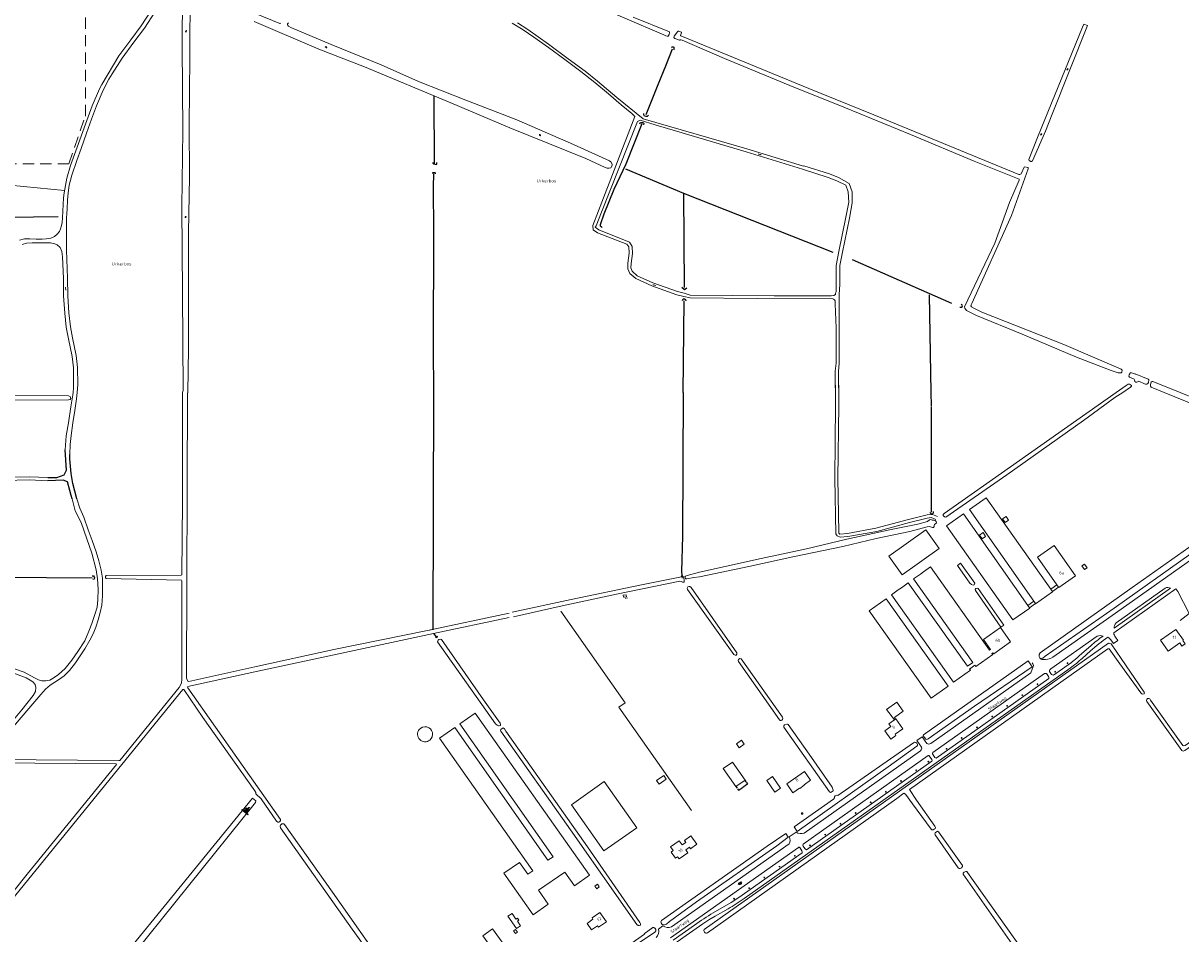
# Model space of a CAD drawing. Extents: x 168769 to 512904, y 516715 to 1559940.
# Tile 297 of 299: x 170765 to 171695, y 520565 to 521296. Entities that reach past the tile are written whole.
import ezdxf

# ---------------------------------------------------------------- set-up
doc = ezdxf.new("R2010")
doc.units = 0
doc.header["$MEASUREMENT"] = 0
doc.linetypes.add('LP', pattern=[14, 9, -5])
doc.linetypes.add('OVERBOUW', pattern=[2, 1.5, -0.5])
doc.layers.get('0').update_dxf_attribs({"linetype": 'CONTINUOUS'})
for name, color, linetype, lineweight in [('+Overig_opstal_BWT', 4, 'CONTINUOUS', 0), ('B01_HOOFDGEBOUW', 10, 'CONTINUOUS', 0), ('B02_bijgebouw', 12, 'CONTINUOUS', 0), ('B03_Overig_bouwwerk', 12, 'CONTINUOUS', 0), ('B04_KUNSTWERK', 32, 'CONTINUOUS', 0), ('B51_Luifel', 7, 'OVERBOUW', 25), ('Q19_overig_lijn_object', 7, 'CONTINUOUS', 0), ('Q26_BOOM', 7, 'CONTINUOUS', 18), ('Q28_rioolput', 7, 'CONTINUOUS', 18), ('S01_symb_gesloten_verh', 7, 'CONTINUOUS', 0), ('S02_symb_open_verh', 7, 'CONTINUOUS', 13), ('S33_Graskei', 7, 'CONTINUOUS', 13), ('T02_RASTER', 34, 'CONTINUOUS', 0), ('T03_HEK', 34, 'CONTINUOUS', 0), ('T09_INSTEEKSLOOT', 72, 'CONTINUOUS', 0), ('T51_CULTUURSCHEIDING', 3, 'CONTINUOUS', 0), ('V00_kant_verharding', 252, 'CONTINUOUS', 0), ('V06_kant_onverhard', 254, 'CONTINUOUS', 13), ('W00_KANT_WATER', 140, 'CONTINUOUS', 0), ('W01_Kant_sloot', 140, 'CONTINUOUS', 0), ('Z19_Overigetekst', 7, 'CONTINUOUS', 0)]:
    doc.layers.add(name, color=color, linetype=linetype, lineweight=lineweight)
for name, color, linetype in [('S05_Water', 132, 'CONTINUOUS'), ('T07_SLOOT_GREPPEL', 140, 'CONTINUOUS'), ('V05_HALF_VERHARD', 254, 'CONTINUOUS'), ('V13_kant_graskeien', 32, 'CONTINUOUS'), ('Z02_Huisnummer', 253, 'CONTINUOUS'), ('Z06_STRAATNAAM', 7, 'CONTINUOUS'), ('Z09_FUNCTIEAANDUIDING', 7, 'CONTINUOUS')]:
    doc.layers.add(name, color=color, linetype=linetype)
doc.styles.add('ISOCP', font='isocp.shx', dxfattribs={"height": 1.8})

# ---------------------------------------------------------------- blocks, each defined once
blk = doc.blocks.new('S014')
at = {"color": 0}
for p, q in [((0, -0.8), (4.2, 1.7)), ((0, 0.6), (1.8, 1.7)), ((5.1, -1.5), (0, 1.4)), ((2.6, -1.5), (0, 0)), ((1.1, -1.5), (6.1, 1.4)), ((6.1, -0.8), (1.9, 1.7)), ((3.5, -1.5), (6.1, 0)), ((6.1, 0.7), (4.4, 1.7))]:
    blk.add_line(p, q, dxfattribs=at)
blk = doc.blocks.new('S026')
for p, q in [((0, 0), (4.4, 0)), ((0.2, 0.5), (0.2, 0)), ((1.2, 0), (1.2, -0.5)), ((2.2, 0.5), (2.2, 0)), ((3.2, 0), (3.2, -0.5)), ((4.2, 0.5), (4.2, 0))]:
    blk.add_line(p, q)
blk = doc.blocks.new('S05')
at = {"color": 0}
for p, q in [((0.1, 0.3), (0.4, 0.6)), ((0.1, -0.2), (0.4, 0.1)), ((0.4, 0.6), (0.7, 0.7)), ((0.4, 0.1), (0.7, 0.2)), ((0.7, 0.7), (1, 0.6)), ((0.7, 0.2), (1, 0.1)), ((1, 0.6), (1.3, 0.4)), ((1, 0.1), (1.4, -0.1)), ((1.3, 0.4), (1.7, 0.1)), ((1.7, 0.1), (2, 0)), ((2, 0), (2.3, 0.2)), ((2.3, 0.2), (2.6, 0.4)), ((1.4, -0.1), (1.7, -0.4)), ((1.7, -0.4), (2, -0.5)), ((2, -0.5), (2.3, -0.3)), ((2.3, -0.3), (2.6, -0.1))]:
    blk.add_line(p, q, dxfattribs=at)
blk = doc.blocks.new('Q28')
at = {"color": 0}
blk.add_lwpolyline([(1, 1), (1, -1), (-1, -1), (-1, 1)], close=True, dxfattribs=at)
blk = doc.blocks.new('Q26')
at = {"color": 0}
for p, q in [((-1, 0), (1, 0)), ((-0.7, 0.7), (0.7, -0.7)), ((0.7, 0.7), (-0.7, -0.7)), ((0, 1), (0, -1))]:
    blk.add_line(p, q, dxfattribs=at)
blk = doc.blocks.new('GRASKEI2')
for points in [[(-3, 0.75), (3, 0.75)], [(-1.5, -0.75), (-1.5, 0.75)], [(-1.5, 0.75), (1.5, -0.75)], [(-1.5, -0.75), (1.5, 0.75)], [(1.5, -0.75), (1.5, 0.75)], [(-3, -0.75), (3, -0.75)]]:
    blk.add_lwpolyline(points)

msp = doc.modelspace()

# ---------------------------------------------------------------- linework, layer by layer
at = {"layer": '+Overig_opstal_BWT'}
for points in [[(171161.42, 520569.39), (171154.66, 520579.41), (171158, 520581.66), (171161.09, 520577.08), (171162.31, 520577.9)], [(171161.42, 520569.39), (171164.76, 520571.64), (171162.23, 520575.38), (171163.45, 520576.19), (171162.31, 520577.9)]]:
    msp.add_lwpolyline(points, dxfattribs=at)
at = {"layer": 'B01_HOOFDGEBOUW'}
for points in [[(171576.84, 520832.3), (171525.27, 520905.86), (171538.78, 520915.39), (171590.51, 520842.05)], [(171573.47, 520827.05), (171573.66, 520826.78), (171560.17, 520817.24), (171506.86, 520892.83), (171520.36, 520902.35), (171572.11, 520828.98)], [(171556.7, 520897.47), (171554.64, 520900.39), (171551.93, 520898.46), (171553.98, 520895.55), (171556.7, 520897.47)], [(171536.19, 520887.34), (171533.43, 520885.37), (171535.51, 520882.34), (171538.27, 520884.33), (171536.19, 520887.34)], [(171595.46, 520845.48), (171579.88, 520867.56), (171593.36, 520877.1), (171610.5, 520852.79)], [(171480.39, 520850.15), (171485.93, 520854.11)], [(171485.93, 520854.11), (171488.46, 520855.92)], [(171488.46, 520855.92), (171493.93, 520859.83)], [(171493.93, 520859.83), (171541.44, 520793.04)], [(171610.5, 520852.79), (171597.02, 520843.28), (171596.83, 520843.55)], [(171468.06, 520841.33), (171470.61, 520843.15)], [(171470.61, 520843.15), (171476.08, 520847.06)], [(171476.08, 520847.06), (171523.66, 520780.25)], [(171523.66, 520780.25), (171528.03, 520783.21), (171480.39, 520850.15)], [(171595.46, 520845.48), (171590.51, 520842.05)], [(171590.51, 520842.05), (171591.88, 520840.11)], [(171591.88, 520840.11), (171596.83, 520843.55)], [(171596.83, 520843.55), (171595.46, 520845.48)], [(171444.77, 520824.66), (171458.28, 520834.32), (171508.21, 520764.1)], [(171526.11, 520776.8), (171512.56, 520767.19), (171462.55, 520837.38), (171468.06, 520841.33)], [(171591.88, 520840.11), (171592.07, 520839.84), (171578.38, 520830.09), (171578.19, 520830.36)], [(171508.21, 520764.1), (171494.64, 520754.48), (171444.77, 520824.66)], [(171576.84, 520832.3), (171572.11, 520828.98)], [(171572.11, 520828.98), (171573.47, 520827.05)], [(171573.47, 520827.05), (171578.19, 520830.36)], [(171578.19, 520830.36), (171576.84, 520832.3)], [(171542.27, 520793.63), (171536.58, 520801.64), (171550.11, 520811.23)], [(171550.11, 520811.23), (171558.34, 520799.65)], [(171691.02, 520809.61), (171678.75, 520800.94), (171684.87, 520792.28), (171694.09, 520798.78), (171695.87, 520796.26), (171698.48, 520798.11), (171696.7, 520800.63), (171697.14, 520800.94), (171691.02, 520809.61)], [(171558.34, 520799.65), (171544.81, 520790.05)], [(171544.81, 520790.05), (171544.16, 520790.96), (171543.33, 520790.37), (171543.98, 520789.47), (171530.42, 520779.85), (171529.67, 520780.9)], [(171541.44, 520793.04), (171542.27, 520793.63)], [(171529.67, 520780.9), (171525.37, 520777.84), (171526.11, 520776.8)], [(171465.99, 520737.66), (171465.11, 520738.87), (171472.03, 520743.94), (171466.86, 520751.27), (171458.77, 520745.36), (171464.99, 520736.93)], [(171128.34, 520742.47), (171116.1, 520733.83)], [(171220.23, 520612.29), (171128.34, 520742.47)], [(171112.01, 520730.96), (171099.74, 520722.36)], [(171116.1, 520733.83), (171190.93, 520627.16), (171186.81, 520624.33), (171112.01, 520730.96)], [(171464.99, 520736.93), (171460.63, 520733.75), (171462.13, 520731.63), (171457.44, 520728.21), (171462.1, 520721.64), (171466.16, 520724.6), (171465.57, 520725.43), (171471.66, 520729.86), (171466.08, 520737.73), (171465.99, 520737.66)], [(171465.99, 520737.66), (171464.99, 520736.93)], [(171099.74, 520722.36), (171174.54, 520615.88)], [(171378.51, 520685.64), (171383.5, 520678.55), (171388.82, 520682.29), (171389.02, 520682.01), (171392.61, 520684.55), (171392.41, 520684.83), (171397.71, 520688.59), (171392.72, 520695.67), (171378.51, 520685.64)], [(171231.78, 520631.8), (171205.58, 520668.92), (171231.92, 520687.57), (171258.11, 520650.45), (171231.78, 520631.8)], [(171292.06, 520625.31), (171299.16, 520630.34), (171297.52, 520632.64), (171300.38, 520634.67), (171301.24, 520633.47), (171306.43, 520637.1), (171301.54, 520643.8), (171296.41, 520640.06), (171297.47, 520638.61), (171294.64, 520636.54), (171292.17, 520639.93), (171285.11, 520635.11), (171287.31, 520632.01), (171285.68, 520630.86), (171289.15, 520625.96), (171290.78, 520627.12), (171292.06, 520625.31)], [(171174.8, 520580.5), (171151.49, 520613.87), (171163.91, 520622.54), (171170.52, 520613.08), (171174.54, 520615.88)], [(171174.8, 520580.5), (171187.07, 520589.08), (171179.33, 520600.14), (171200.25, 520614.77), (171207.99, 520603.74), (171220.23, 520612.29)], [(171228.04, 520602.94), (171226.55, 520605.05), (171224.46, 520603.59), (171225.92, 520601.46), (171228.04, 520602.94)], [(171228.4, 520582.37), (171233.68, 520574.8), (171227.41, 520570.49), (171226.53, 520571.76), (171221.81, 520568.47), (171218.22, 520573.62), (171222.96, 520576.93), (171222.19, 520578.04), (171228.4, 520582.37)], [(171142.17, 520569.12), (171134.42, 520563.48), (171153.53, 520537.26), (171161.28, 520542.91), (171142.17, 520569.12)]]:
    msp.add_lwpolyline(points, dxfattribs=at)
at = {"layer": 'B02_bijgebouw'}
for points in [[(171500.92, 520874.66), (171471.26, 520853.55), (171460.59, 520868.55), (171490.26, 520889.66), (171500.92, 520874.66)], [(171617.62, 520862.14), (171615.54, 520860.67), (171617.6, 520857.75), (171619.68, 520859.23), (171617.62, 520862.14)], [(171276.05, 520685.42), (171274.02, 520688.27), (171279.71, 520692.32), (171281.74, 520689.47), (171276.05, 520685.42)], [(171369.06, 520679.08), (171362.47, 520688.44), (171366.99, 520691.53), (171373.58, 520682.18), (171369.06, 520679.08)], [(171160.72, 520568.74), (171162.25, 520566.46), (171160.69, 520565.41), (171159.16, 520567.69), (171160.72, 520568.74)]]:
    msp.add_lwpolyline(points, dxfattribs=at)
for points in [[(171091.91, 520720.8, 1.103672), (171083.43, 520729.32)], [(171083.43, 520729.32, 0.906096), (171091.91, 520720.8)]]:
    msp.add_lwpolyline(points, format="xyb", dxfattribs=at)
for points in [[(171340.34, 520714.59), (171344.48, 520717.49), (171342.21, 520720.72), (171338.07, 520717.83), (171340.34, 520714.59)], [(171334.86, 520703.13), (171345.14, 520688.67), (171337.76, 520683.4), (171327.48, 520697.86)]]:
    msp.add_lwpolyline(points, close=True, dxfattribs=at)
at = {"layer": 'B03_Overig_bouwwerk'}
for points in [[(171161.42, 520569.39), (171154.66, 520579.41), (171158, 520581.66), (171161.09, 520577.08), (171162.31, 520577.9)], [(171161.42, 520569.39), (171164.76, 520571.64), (171162.23, 520575.38), (171163.45, 520576.19), (171162.31, 520577.9)]]:
    msp.add_lwpolyline(points, dxfattribs=at)
at = {"layer": 'B04_KUNSTWERK'}
msp.add_lwpolyline([(170945.85, 520660.77), (170946.01, 520660.96), (170941.2, 520665.09), (170941.04, 520664.9), (170945.85, 520660.77)], dxfattribs=at)
at = {"layer": 'B51_Luifel'}
msp.add_lwpolyline([(171337.76, 520683.4), (171339.8, 520680.51), (171347.22, 520685.72), (171345.13, 520688.67)], dxfattribs=at)
at = {"layer": 'Q19_overig_lijn_object'}
msp.add_lwpolyline([(171249.9, 520835.9), (171249.7, 520837.5), (171247.2, 520837.1), (171247.5, 520835.5), (171249.9, 520835.9)], dxfattribs=at)
at = {"layer": 'T02_RASTER'}
msp.add_lwpolyline([(171197.1, 520824.4), (171248.9, 520750.7), (171243.7, 520747.2), (171302.1, 520664.3)], dxfattribs=at)
at = {"layer": 'T03_HEK', "linetype": 'LP'}
msp.add_lwpolyline([(170344.85, 521291.69), (170345.13, 521177.88), (170499.08, 521177.89), (170499.08, 521183.31), (170802.03, 521183.51), (170815.42, 521221.9), (170815.39, 521312.21)], dxfattribs=at)
at = {"layer": 'T07_SLOOT_GREPPEL'}
for points in [[(171265.6, 521223.2), (171275.2, 521247.3), (171281.5, 521262.3), (171286.9, 521275.9)], [(171286, 521276.9), (171286.5, 521277.4), (171287.3, 521277.4), (171288, 521277.1), (171287.8, 521275.1)], [(171095.2, 521238), (171095.4, 521183.9)], [(171267.5, 521222.7), (171266.4, 521221.6), (171265.4, 521221.5), (171264.4, 521221.9), (171263.8, 521222.9), (171263.9, 521223.9)], [(171262.2, 521215.6), (171249.4, 521183.3), (171239.7, 521162.8), (171231.6, 521143), (171228.6, 521134.6), (171228.7, 521133.8), (171229.4, 521133.1), (171230.3, 521132.5)], [(171260.7, 521215.7), (171260.9, 521216.4), (171261.7, 521216.8), (171262.6, 521216.8), (171263.6, 521216.5), (171263.7, 521215.8), (171263.5, 521214.7)], [(171094.3, 521184.6), (171094.4, 521184), (171094.9, 521183.6), (171096.1, 521183.2), (171097.2, 521183.1), (171097.6, 521183.7), (171097.6, 521184.5)], [(171094.3, 521175.8), (171094.3, 521176.5), (171095.9, 521176.5), (171096.2, 521176.2), (171096.2, 521175.5)], [(171249, 521179.4), (171295.6, 521160)], [(171095.02, 521000), (171094.8, 521035.8), (171095.1, 521129.2), (171094.9, 521165.1), (171095.1, 521175.5)], [(171295.6, 521160), (171296.2, 521084.1)], [(171295.6, 521160), (171415.5, 521112.5)], [(170695.8, 521140.2), (170733.4, 521140.4), (170793.5, 521141.2)], [(171431.2, 521106.7), (171510.9, 521071.7)], [(171294.4, 521084.6), (171296.5, 521082.5), (171298.4, 521084)], [(171294.9, 521073.8), (171295.1, 521074.7), (171295.7, 521075.2), (171296.4, 521075.2), (171297.2, 521074.7), (171297.4, 521073.5)], [(171493, 521078.4), (171494.3, 521000)], [(171295.3, 521000), (171296.3, 521073.5)], [(171517.6, 521068.5), (171517.9, 521068.3), (171519.1, 521068.3), (171519.5, 521068.7), (171519.7, 521069.4), (171519.3, 521070.1), (171518.7, 521070.5)], [(171094.7, 520809.6), (171095.02, 521000)], [(171295.3, 521000), (171294.8, 520884.5), (171294.1, 520856.1), (171294.3, 520853.1)], [(171494.3, 521000), (171494.5, 520989.2)], [(171494.8, 520903.9), (171494.9, 520988.7)], [(171493.4, 520903.9), (171493.7, 520903.2), (171494.3, 520902.7), (171495.2, 520902.4), (171495.9, 520902.7), (171496.5, 520903.3), (171496.5, 520904.3)], [(170544.4, 520851.9), (170588.2, 520852.2), (170632.1, 520852.3), (170677.2, 520851.8), (170784, 520851.4), (170820.7, 520851)], [(170820.8, 520852.7), (170821.9, 520852.6), (170822.4, 520851.9), (170822.7, 520851.1), (170822.5, 520850.1), (170821.2, 520849.8)], [(171094.9, 520806.5), (171097, 520803.8)], [(171096.4, 520803.3), (171097.5, 520803.1), (171098, 520803.5), (171097.9, 520804.2)]]:
    msp.add_lwpolyline(points, dxfattribs=at)
at = {"layer": 'T09_INSTEEKSLOOT'}
for points in [[(170899.4, 521325.78), (170891.9, 521328.9), (170886.2, 521331), (170885.2, 521331.2), (170884.5, 521330.7), (170883.7, 521329.5), (170883.1, 521328.2), (170883.1, 521327.2), (170883.4, 521326.6), (170893.2, 521321.6), (170893.4, 521320.9), (170893.1, 521278), (170893.6, 521210.1), (170892.8, 521149.1), (170893.4, 521080), (170893.8, 521001.6), (170893.2, 521000)], [(170898.1, 521035.6), (170898.1, 521128.5), (170898.9, 521173.1), (170898.8, 521214.7), (170899.3, 521268.4), (170899.4, 521325.78)], [(170972.3, 521296.5), (170971.4, 521296.3), (170926.3, 521314.6)], [(171284.5, 521288.9), (171284.2, 521287.4), (171283.2, 521286.1), (171282.4, 521286), (171281.5, 521286.3), (171279.8, 521287.2), (171217.3, 521313.8)], [(170951, 521297.8), (171002.8, 521275.5), (171039.5, 521261.3), (171108.8, 521232.6), (171156.2, 521212.4), (171217.2, 521187.7), (171232.84, 521180.6), (171234.45, 521180.01), (171236.04, 521180.01), (171237.24, 521180.41), (171238.43, 521182.22), (171238.43, 521183.22), (171237.22, 521185.22), (171236.22, 521186.02), (171207.2, 521199), (171161.7, 521218.8), (171120.8, 521234.6), (171082.7, 521249.7), (171052.8, 521262.9), (171012.8, 521279.4), (170980.3, 521293.1), (170978.5, 521294.1), (170977.6, 521295), (170977.7, 521295.8), (170978.4, 521296.7)], [(171255.2, 521301.4), (171284.3, 521289.4), (171284.5, 521288.9)], [(171566.7, 521175.6), (171569.2, 521180.8), (171569.7, 521181.2), (171572.2, 521180.6), (171572.4, 521180.2), (171572.3, 521179.6), (171558.9, 521142), (171527.2, 521071.3), (171526.6, 521070.3), (171526.5, 521069.6), (171526.8, 521068.8), (171529.2, 521067.3), (171535.3, 521064.5), (171601.1, 521038.4), (171647.2, 521018.6), (171647.8, 521017.8), (171647.6, 521016.1), (171647, 521015.6), (171644.8, 521015.8), (171639.1, 521017.6), (171611.1, 521028.2), (171567.6, 521046.8), (171530.9, 521061.7), (171522.9, 521065.6), (171521.5, 521067.5), (171521.3, 521068.7), (171545.7, 521119.9), (171557.4, 521152.4), (171565.3, 521170.5), (171565.1, 521171.2), (171529.1, 521185.7), (171478, 521207.1), (171425.8, 521228.4), (171381.1, 521246.4), (171328.5, 521268), (171294.6, 521282.8), (171293.4, 521283.2), (171292.9, 521283.2), (171292.7, 521282.8), (171292.3, 521282.7), (171288.8, 521284.2), (171287.9, 521285), (171288.1, 521285.9), (171290.7, 521289.5), (171291.4, 521290.1), (171291.9, 521290.1), (171293.9, 521289.3), (171294, 521288.9), (171293.4, 521287.4), (171293.3, 521286.6), (171293.4, 521286.2), (171396.4, 521244), (171448.4, 521222.9), (171565, 521175), (171565.7, 521174.9), (171566.3, 521175.1), (171566.7, 521175.6)], [(170897.6, 520999.6), (170898.1, 521035.6)], [(171658.4, 521014.8), (171668.7, 521010.6), (171669.3, 521010), (171669, 521007.8), (171668.5, 521007.1), (171667.6, 521006.7), (171666.7, 521006.6), (171665.8, 521006.8), (171661.3, 521009), (171659.6, 521008.1), (171658.8, 521008.2), (171658, 521008.7), (171657.9, 521010.1), (171657.6, 521010.5), (171653.8, 521012.3), (171653.3, 521012.9), (171653.6, 521014), (171654.2, 521015.3), (171654.7, 521015.9), (171658.6, 521014.7)], [(170893.2, 521000), (170893.3, 520912.6), (170892.7, 520853.5), (170892.3, 520853.1), (170832.1, 520853), (170831.4, 520852.1), (170831.5, 520851.1), (170832.1, 520850.5), (170892.5, 520849.2), (170892.9, 520848.6), (170892.7, 520769.3), (170892.5, 520766.8), (170891.8, 520764.9), (170890.6, 520763.1), (170843.1, 520704.5), (170842.2, 520704.3), (170742.3, 520705.1)], [(171648.3, 521000), (171642.1, 520995.8), (171616.9, 520977.5), (171555.4, 520933.8), (171506.3, 520899.7), (171505.2, 520900), (171504.2, 520901.1), (171504.2, 520901.9), (171504.9, 520902.8), (171643.1, 521000)], [(171643.1, 521000), (171651.1, 521005.6), (171652.8, 521006.6), (171653.8, 521006.6), (171655.3, 521005.5), (171655.3, 521004.9), (171654.6, 521004.2), (171648.3, 521000)], [(171694.5, 521000), (171672.6, 521008.8), (171671.9, 521008.8), (171671.2, 521008.3), (171670.6, 521006.3), (171670.7, 521005), (171671.3, 521004.2), (171681.7, 521000)], [(171735.7, 520978), (171681.7, 521000)], [(171694.5, 521000), (171747, 520978.5), (171797.3, 520958.4), (171797.8, 520958.9), (171801, 520966), (171801.3, 520967), (171802, 520967.5), (171803, 520967.5), (171805.7, 520966.4), (171806.1, 520965.7), (171805.9, 520964.5), (171798, 520945.1), (171798, 520944.4), (171798.3, 520944), (171867.7, 520992.6), (171878.8, 521000)], [(170803.6, 520995), (170803, 520994.4), (170801.8, 520994), (170726.7, 520993.6), (170651.2, 520994), (170649.9, 520994.2), (170649.3, 520995), (170649.3, 520996.1), (170649.8, 520997), (170721.1, 520997.4), (170801.9, 520997.3), (170803.1, 520996.8), (170803.5, 520996), (170803.6, 520995)], [(170951.4, 520779.6), (170898.5, 520767.8), (170897.6, 520768.2), (170896.6, 520770.4), (170897.3, 520999.5)], [(171498.7, 520895.3), (171498.6, 520896.3), (171497.6, 520897.2), (171496.7, 520897.4), (171495.4, 520897.4), (171494.3, 520897.8), (171493.2, 520897.6), (171491.7, 520896.3), (171483.9, 520894.2), (171462.4, 520890), (171426.7, 520882.1), (171394.5, 520874.3), (171358, 520866.5), (171308.5, 520855.6), (171298.6, 520852.9), (171297.3, 520852.3), (171296.8, 520851.8), (171296.9, 520851), (171297.6, 520850.4), (171298.4, 520850.3), (171304, 520851.4), (171308.6, 520851.9), (171348, 520860.1), (171383.4, 520868), (171423.5, 520876.3), (171450.4, 520882.7), (171477.3, 520888.2), (171491.4, 520892.1), (171493.2, 520892.3), (171495.5, 520891.4), (171496.3, 520891.5), (171496.9, 520892.2), (171497, 520893.2), (171497.3, 520894), (171498.2, 520894.6), (171498.7, 520895.3)], [(171703.2, 520870.6), (171641.4, 520826.7), (171586.1, 520788.1), (171584.2, 520786.6), (171583, 520786.3), (171581.9, 520786.8), (171581.2, 520788), (171581.2, 520789.4), (171582.1, 520790.8), (171655.8, 520843.3), (171724.1, 520891.4)], [(171515.62, 520861.09), (171518.06, 520862.83)], [(171515.62, 520861.09), (171525.7, 520846.8), (171527, 520845.8), (171528.2, 520845.2), (171529.1, 520845.5), (171529.5, 520846.7)], [(171529.5, 520846.7), (171518.06, 520862.83)], [(171158.1, 520823.5), (171205.3, 520833.8), (171262, 520845.4), (171292.6, 520851.5), (171293.7, 520852), (171294.3, 520853.1)], [(171159, 520819.8), (171198.1, 520828.6), (171241.9, 520838), (171292.7, 520848.3), (171293.8, 520848.2), (171294.8, 520847.7), (171295.6, 520847.5), (171296.1, 520847.7), (171296.1, 520849.5), (171295.6, 520851.5), (171294.3, 520853.1)], [(171294.3, 520853.1), (171294.45, 520850.79)], [(171338.5, 520790.8), (171301.7, 520843.2), (171300.8, 520844.1), (171299.8, 520844.2), (171299.1, 520843.8), (171298.6, 520842.7), (171298.8, 520841.7), (171336.1, 520789.6), (171337, 520789), (171337.8, 520789), (171338.4, 520789.8), (171338.5, 520790.8)], [(171550.54, 520811.54), (171552.83, 520813.16), (171532.2, 520842.4), (171531.5, 520842.9), (171530.5, 520842.5), (171529.8, 520841.7), (171530, 520840.9), (171550.54, 520811.54)], [(171155.6, 520822.7), (171090.12, 520808.67)], [(171094.9, 520806.5), (171155.6, 520819.1)], [(171090.12, 520808.67), (171014.9, 520793.4), (170951.4, 520779.6)], [(170953.9, 520776), (171094.9, 520806.5)], [(171094.7, 520809.6), (171090.12, 520808.67)], [(171148.8, 520733.5), (171148.6, 520732.5), (171147.7, 520732.1), (171147, 520732.2), (171146, 520732.7), (171144.7, 520733.9), (171098.2, 520799.8), (171098.5, 520801), (171099.2, 520801.6), (171100.3, 520801.8), (171101.3, 520801.5), (171135.1, 520753), (171148.5, 520734.3), (171148.8, 520733.5)], [(171375.4, 520738.2), (171375.2, 520737.3), (171374.6, 520736.8), (171374, 520736.6), (171373.2, 520736.6), (171372.6, 520737.1), (171339.9, 520783.9), (171339.6, 520784.7), (171339.8, 520785.5), (171341, 520786.3), (171341.9, 520786.1), (171375.1, 520739.3), (171375.4, 520738.2)], [(171645.93, 520782.12), (171637.49, 520794.08), (171636.31, 520794.11), (171477.1, 520680.98), (171482.69, 520672.49)], [(171647.06, 520786.25), (171665.5, 520759.3), (171665.8, 520758.6), (171665.5, 520757.9), (171664.5, 520757.6), (171663.6, 520757.9), (171662.8, 520758.7), (171645.93, 520782.12)], [(171575.6, 520779.7), (171529.4, 520748), (171492.2, 520721.7), (171491, 520721.2), (171490.2, 520721.4), (171488.1, 520724.2), (171488.3, 520725.1), (171572.31, 520784.36)], [(171575.6, 520779.7), (171572.31, 520784.36)], [(170765.2, 520500), (170726.2, 520555.4), (170726.5, 520556.3), (170893.7, 520761.4), (170894.3, 520761.3), (170909.6, 520739), (170951.5, 520680), (170952.1, 520678.7), (170952.3, 520677.5), (170956.5, 520673.6), (170968.9, 520655.6), (170969.8, 520654.9), (170970.7, 520654.9), (170971.6, 520655.5), (170972, 520656.3), (170971.9, 520657.1), (170942.1, 520699.7), (170897.6, 520762.7), (170897.3, 520763.4), (170897.5, 520763.8), (170953.9, 520776)], [(171767.2, 520761.8), (171766.7, 520760.9), (171765.5, 520759.9), (171698.1, 520712.3), (171697, 520712), (171695.9, 520712.5), (171667.7, 520751.9), (171667.4, 520752.6), (171667.6, 520753.3), (171668.3, 520754.1), (171669.2, 520754.2), (171670.2, 520753.9), (171670.7, 520752.8), (171696.7, 520716.5), (171697.5, 520716.1), (171698.6, 520716.5), (171764.9, 520763), (171765.9, 520763.2), (171766.8, 520762.6), (171767.2, 520761.8)], [(171261.2, 520573.3), (171260.7, 520574.4), (171218.6, 520635), (171153, 520727.9), (171151.9, 520729.8), (171150.8, 520730.7), (171149, 520729.4), (171148.6, 520728.7), (171148.9, 520727.9), (171204.9, 520648.8), (171258.1, 520572.7), (171259.1, 520572), (171260.1, 520571.8), (171261, 520572.2), (171261.2, 520573.3)], [(171415.8, 520680.7), (171415.8, 520680), (171414.2, 520678.9), (171413.6, 520678.8), (171413, 520679.3), (171376.1, 520731.2), (171376.1, 520732.1), (171376.8, 520733), (171378.5, 520733.6), (171379.1, 520733.6), (171379.7, 520733.2), (171396.6, 520709.6), (171414.9, 520683), (171415.8, 520680.7)], [(171483.6, 520717.2), (171483.1, 520718.3), (171482.1, 520718.9), (171481.2, 520719), (171480.2, 520718.6), (171419.7, 520676.2), (171418.7, 520676.5), (171417.5, 520676.1), (171416.9, 520675.3), (171416.8, 520674.3), (171416.2, 520673.4), (171384.4, 520651), (171386.8, 520647.4), (171460.1, 520699.4), (171482.9, 520715.8), (171483.6, 520716.5), (171483.6, 520717.2)], [(170741.8, 520702.5), (170840, 520701.8), (170840.3, 520701.3), (170768.6, 520613), (170724.3, 520558.1)], [(171482.69, 520672.49), (171497.5, 520651.7), (171498, 520650.6), (171497.7, 520649.8), (171496.2, 520648.8), (171495.1, 520648.8), (171494.5, 520649.2), (171479.48, 520669.68)], [(171078.48, 520501.35), (171029.5, 520569), (170972, 520650.4), (170971.7, 520651.6), (170971.9, 520652.5), (170973, 520653.5), (170974.7, 520653.5), (170975.3, 520653), (171013.8, 520598.7), (171057.5, 520536.6)], [(171519.8, 520620.1), (171500.5, 520647.1), (171499.7, 520647.6), (171497.8, 520646.3), (171497.4, 520645.3), (171497.7, 520644.6), (171516.3, 520618.1), (171517.1, 520617.6), (171517.9, 520617.6), (171519, 520618.2), (171519.8, 520619.2), (171519.8, 520620.1)], [(171379.8, 520642.7), (171377.8, 520645.8), (171362.7, 520635.5), (171278, 520575.9), (171277.5, 520574.9), (171277.6, 520574.1), (171278.5, 520572.8), (171279.2, 520572.4), (171280.4, 520572.4), (171281.9, 520573), (171284.5, 520575.2), (171306.2, 520590.8), (171370.5, 520635.8), (171379.8, 520642.7)], [(171568.5, 520550.3), (171568.3, 520551.4), (171567.6, 520552.7), (171523.8, 520614.5), (171523.1, 520615.2), (171522.4, 520615.3), (171520.9, 520614.8), (171520.2, 520613.9), (171520.3, 520613.2), (171565.2, 520549), (171566.1, 520548.5), (171567.2, 520548.6), (171568.1, 520549.4), (171568.5, 520550.3)], [(171231.03, 520537.11), (171257.9, 520556.7), (171272.5, 520566.6), (171273.5, 520567.7)], [(171273.5, 520567.7), (171273.4, 520568.7), (171272.9, 520569.6), (171271.9, 520570.4), (171271, 520570.3), (171263.95, 520565.3)]]:
    msp.add_lwpolyline(points, dxfattribs=at)
msp.add_lwpolyline([(171591.72, 521223.26), (171619.97, 521294.65), (171617.01, 521295.63), (171615.93, 521293.2), (171579.82, 521204.66), (171573.02, 521187.06), (171573.32, 521186.06), (171574.52, 521185.46), (171575.22, 521185.36), (171576.02, 521185.86), (171586.32, 521209.66)], close=True, dxfattribs=at)
msp.add_lwpolyline([(171647.06, 520786.25), (171638.94, 520798.03), (171636.97, 520798.69), (171312.31, 520568.77, 0.720637), (171314.82, 520565.98), (171466.95, 520673.92), (171472.7, 520678.15), (171473.92, 520677.37), (171479.48, 520669.68)], format="xyb", dxfattribs=at)
at = {"layer": 'T51_CULTUURSCHEIDING'}
msp.add_lwpolyline([(170798.6, 521162.09), (170754.63, 521166.5), (170711.71, 521170.27), (170697.54, 521170.25), (170697.21, 521171.68), (170695.67, 521171.67)], dxfattribs=at)
at = {"layer": 'V00_kant_verharding'}
for points in [[(170828.5, 521247.1), (170842.3, 521270.3), (170851.7, 521283.2), (170860, 521294.2), (170868.2, 521306.7), (170873.8, 521316.8), (170878.9, 521329.1), (170882, 521336.9)], [(170871.1, 521305.2), (170862.7, 521292.4), (170854.3, 521281.3), (170844.9, 521268.4), (170836.8, 521255.7), (170834.2, 521251.4), (170829.6, 521242.6), (170824.3, 521230.1), (170820.2, 521219.3), (170816.1, 521208.2), (170811.9, 521195.9), (170808.5, 521186.2), (170804.4, 521174.3), (170802.4, 521166.3), (170801.6, 521160.2), (170800.9, 521154.2), (170800.6, 521147.3), (170800.3, 521140), (170800.1, 521128.4), (170800.2, 521114.2), (170801.1, 521091.6), (170801.3, 521077.6), (170802.1, 521063.9), (170803.4, 521052.7), (170805.1, 521043.8), (170808, 521029.6), (170809.1, 521020), (170809.4, 521005.96)], [(171158.1, 521296.5), (171166.9, 521291), (171175.4, 521285.3), (171187.1, 521277), (171200.4, 521267.2), (171213.1, 521257.6), (171224.4, 521248.8), (171235.3, 521239.8), (171245.5, 521230.8), (171254.2, 521223.8), (171256.6, 521221.6), (171227.4, 521145.8), (171222.9, 521134.1), (171223.1, 521130.5), (171226.6, 521128.2), (171250.1, 521119), (171251.7, 521116.9), (171252, 521111.9), (171251, 521103.7), (171250.9, 521099.1), (171252.6, 521095.4), (171257.3, 521091.3), (171270.1, 521085.5), (171290.2, 521078.4), (171295.8, 521077.1), (171301, 521075.8), (171354.7, 521075.4), (171415.5, 521075), (171416.1, 521074.8), (171416.9, 521074.3), (171417.3, 521073.4), (171417.3, 521072.5), (171417.5, 521071.1), (171418.1, 521051.7), (171418.1, 521023.5), (171417.4, 521016.9)], [(171162.2, 521296.8), (171170.6, 521291.4), (171187.2, 521279.5), (171203, 521267.8), (171216.6, 521257.9), (171226.7, 521249.8), (171242, 521236.9), (171263.26, 521219.67), (171346.6, 521195.5), (171392, 521181.7)], [(170798.3, 521160.2), (170800.54, 521172.08), (170803.47, 521182.06), (170820.71, 521230.12), (170826.65, 521243.67), (170828.5, 521247.1)], [(171418.1, 521080.8), (171417.8, 521079.6), (171417.6, 521078.7), (171416.4, 521077.8), (171414.1, 521077.6), (171409.2, 521077.5), (171368.5, 521077.6), (171301.1, 521078.1), (171296.1, 521079.7), (171290.7, 521080.9), (171270.9, 521087.9), (171258.4, 521093.7), (171254.3, 521097.3), (171253.3, 521100.1), (171253.6, 521103.6), (171254.6, 521111.6), (171254.3, 521117.1), (171252.2, 521120.5), (171227.6, 521130.6), (171224.6, 521132.7), (171225.4, 521133.8), (171229.8, 521144.8), (171258.2, 521216.1), (171258.7, 521217.5), (171260.9, 521218.7), (171273, 521214.7), (171345.9, 521193.1), (171391.3, 521179.3)], [(171392.2, 521182), (171412.8, 521175.4), (171420.2, 521172.6), (171428.6, 521167.6), (171431, 521161.1), (171431.2, 521152.1), (171428.9, 521140), (171423.3, 521112.6), (171421.2, 521101.9), (171421.1, 521086.5), (171420.7, 521078.6), (171420.7, 521051.7), (171420.7, 521023.2), (171420, 521016.9)], [(170798.3, 521160.2), (170797.8, 521156.2), (170797.6, 521150.9), (170796.9, 521140.1), (170796.7, 521136.4), (170796.2, 521133.9), (170795.4, 521131.3), (170794.5, 521129.2), (170792.8, 521127), (170790.6, 521125.2), (170787.6, 521123.8), (170783.9, 521123.2), (170780.5, 521123), (170775.7, 521123.1), (170770.8, 521123.4), (170766.5, 521123.4), (170762.5, 521122.3)], [(170764.5, 521118.8), (170768.1, 521119.8), (170772.7, 521120.1), (170787.4, 521120), (170790.8, 521119.3), (170792.6, 521118.4), (170795, 521116.3), (170796.4, 521113.2), (170796.9, 521108.8), (170797.7, 521091.5), (170797.8, 521077.5), (170798.8, 521063.7), (170800, 521052.3), (170801.8, 521043.1), (170804.6, 521028.9), (170805.7, 521019.7), (170805.8, 521010.4)], [(171927.91, 521024.57), (171847.1, 520967.46), (171755.71, 520902.77), (171642.58, 520822.83), (171592.25, 520787.28)], [(170805.9, 521003.7), (170805.8, 521010.4)], [(171418, 520886.5), (171417.1, 520930.9), (171417.7, 520989.6), (171417.4, 521016.9)], [(171417.4, 521016.9), (171417.7, 520994.9)], [(171420, 521016.9), (171420.3, 520989.6), (171419.7, 520930.9), (171420.3, 520887.7), (171420.5, 520887), (171421.2, 520886.2), (171427.2, 520886.8), (171450.2, 520891), (171476.4, 520897.9)], [(171420, 521016.9), (171420.3, 520994.9)], [(170799, 520953.9), (170800, 520965.1), (170801.7, 520975.4), (170803.7, 520988.3), (170805.3, 520998), (170805.5, 521000), (170805.9, 521003.7)], [(170802.9, 520950.1), (170803.2, 520958.1), (170803.8, 520965.4), (170805.3, 520975.5), (170806.9, 520985.5), (170808.3, 520994.9), (170808.8, 521000)], [(170808.8, 521000), (170809.4, 521005.96)], [(170660.6, 520923.7), (170686.6, 520923.3), (170706.9, 520924.1), (170719.1, 520926), (170730.6, 520928.2), (170750.7, 520929.3), (170770.2, 520929.7), (170785.3, 520928.9)], [(170750.6, 520931.9), (170770.3, 520932.2), (170785.2, 520931.6)], [(170816.4, 520882.3), (170811.9, 520895.4), (170807.2, 520904.9), (170804.7, 520914.4)], [(170810.9, 520907.1), (170808.4, 520914.4)], [(170814.1, 520899.8), (170810.9, 520907.1)], [(170823.8, 520811.4), (170825.6, 520817.4), (170827.3, 520823.1), (170828.6, 520829.1), (170829.2, 520836.6), (170829.2, 520844), (170829, 520850.9), (170828, 520857.3), (170826, 520864.6), (170823.9, 520872), (170820.8, 520881.1), (170817.5, 520889.6), (170814.1, 520899.8)], [(171498.4, 520897.8), (171494.6, 520899.5), (171491.4, 520899.1), (171477, 520895.4), (171450.9, 520888.4), (171427.7, 520884.2), (171421.4, 520883.6), (171419, 520884.8), (171418, 520886.5)], [(171476.4, 520897.9), (171491.2, 520901.7)], [(171491.2, 520901.7), (171495.7, 520901.9), (171499.5, 520900.2)], [(170816.4, 520882.3), (170820.4, 520871)], [(170789.5, 520770.4), (170793.8, 520773.5), (170799.2, 520778.3), (170804.4, 520784.9), (170809.4, 520791.8), (170814.8, 520800.5), (170818.1, 520808.2), (170820.5, 520814.4), (170823, 520821.5), (170824.7, 520827.4), (170825.4, 520833.5), (170825.6, 520841.9), (170825, 520850.2), (170824, 520857.5), (170820.4, 520871)], [(171686.79, 520842.76), (171641.4, 520810.68)], [(171682.5, 520842.86), (171642.95, 520814.81)], [(171692.52, 520840.08), (171701.7, 520822.4), (171694.5, 520816.9)], [(170802.6, 520776.7), (170807.3, 520782.7), (170811.1, 520788.4), (170815, 520794.1), (170818.8, 520801.1), (170821.5, 520806.1)], [(170821.5, 520806.1), (170823.8, 520811.4)], [(171627.92, 520804.31), (171590.72, 520777.99), (171589.77, 520777.09)], [(170560.7, 520777.3), (170567.2, 520778.4), (170574.3, 520779.5), (170581.3, 520780.4), (170590.2, 520780.7), (170601.5, 520781.5), (170631.3, 520781.7), (170657.3, 520781.7), (170675.6, 520781.6), (170690.3, 520781.5), (170700.2, 520781.8), (170714.9, 520781.3), (170727.7, 520780.7), (170737.7, 520779.9), (170743.8, 520778.7), (170749.7, 520777.1), (170759.2, 520774.1), (170767.7, 520770.7)], [(170789.5, 520770.4), (170786.7, 520769), (170783.6, 520768.3), (170780.4, 520768.4), (170777.8, 520769.2), (170774.9, 520770.5), (170771.4, 520772.5), (170766.2, 520775.2), (170759.3, 520777.7), (170751.7, 520780.3)], [(170757.6, 520731.7), (170770, 520746.2), (170779.5, 520757.4), (170783.2, 520761.8), (170787, 520764.8), (170790.9, 520767.3), (170794.6, 520769.6), (170798.3, 520772.5), (170802.6, 520776.7)], [(171576.54, 520779.79), (171574.62, 520774.89), (171494.26, 520718.11)], [(170773.2, 520767.5), (170774.9, 520765.3), (170775.5, 520762.9), (170775.2, 520759.9), (170773.5, 520756.7), (170764.3, 520745.2), (170755, 520733.8), (170747.4, 520724.1), (170740.8, 520714.7), (170735, 520704), (170728.7, 520687.9), (170724.7, 520675), (170721.4, 520663.8), (170718.2, 520655), (170716.2, 520645.6), (170714.6, 520635.4), (170714.2, 520624.3), (170714.4, 520609.4), (170715.1, 520581), (170715.7, 520550.2), (170716.5, 520523.6), (170718.09, 520506.66)], [(170767.7, 520770.7), (170771, 520769)], [(170771, 520769), (170773.2, 520767.5)], [(171585.46, 520774.23), (171495.76, 520710.84)], [(171588.91, 520770.11), (171498.66, 520706.32)], [(171588.7, 520771.72), (171587.05, 520774.13)], [(171589.57, 520775.91), (171591.28, 520773.55)], [(171491.05, 520718.17), (171487.2, 520723.44), (171483.03, 520720.43), (171486.89, 520715.22)], [(171485.93, 520712.25), (171392.58, 520646.15)], [(171492.23, 520708.34), (171391.73, 520637.29)], [(171495.16, 520703.82), (171394.5, 520632.74)], [(171495.02, 520705.22), (171493.03, 520708.16)], [(171495.52, 520709.7), (171497.58, 520706.74)], [(171385.98, 520646.78), (171380.61, 520643.03)], [(171380.47, 520637.55), (171286.06, 520570.79)], [(171388, 520634.57), (171285.29, 520561.93)], [(171340.18, 520594.3), (171390.95, 520630.21)], [(171390.7, 520631.95), (171388.96, 520634.45)], [(171391.66, 520635.53), (171392.99, 520633.62)], [(171287.32, 520560.2), (171304.55, 520572.28)], [(171278.96, 520571.53), (171275.54, 520569.02)]]:
    msp.add_lwpolyline(points, dxfattribs=at)
for points in [[(171692.52, 520840.08), (171691.08, 520842.13), (171641.12, 520806.78, 0.099922), (171642.5, 520803.4), (171644.33, 520800.76), (171641.03, 520798.32), (171638.77, 520801.39), (171637.55, 520802.5), (171636.29, 520803.36, 0.030011), (171622.53, 520792.37), (171615.77, 520786.42, -0.029163), (171606.19, 520778.65), (171498.48, 520702.5), (171344.4, 520593.54, -0.025738), (171331.51, 520585.34), (171321.09, 520579.43), (171316.05, 520576.42), (171311.18, 520573.23), (171277.22, 520549.33)], [(171686.79, 520842.76, 0.226628), (171682.5, 520842.86)], [(171642.95, 520814.81, 0.173763), (171641.4, 520810.68)], [(171632.54, 520804.36, 0.141746), (171627.92, 520804.31)], [(171592.85, 520772.89), (171604.42, 520781.12, 0.03013), (171613.75, 520788.65), (171622.75, 520796.58, -0.029314), (171632.54, 520804.36)], [(171584.14, 520785.51, -0.187647), (171581.85, 520786.54)], [(171592.25, 520787.28, -0.152481), (171584.14, 520785.51)], [(171575.73, 520782.76, -0.236933), (171576.54, 520779.79)], [(171589.77, 520777.09, 0.159333), (171589.57, 520775.91)], [(171587.05, 520774.13, 0.231929), (171585.46, 520774.23)], [(171588.91, 520770.11, 0.135055), (171588.7, 520771.72)], [(171591.28, 520773.55, 0.197615), (171592.85, 520772.89)], [(171486.89, 520715.22, -0.315628), (171485.93, 520712.25)], [(171494.26, 520718.11, -0.340592), (171491.05, 520718.17)], [(171493.03, 520708.16, 0.303739), (171492.23, 520708.34)], [(171495.16, 520703.82, 0.165349), (171495.02, 520705.22)], [(171495.76, 520710.84, 0.231713), (171495.52, 520709.7)], [(171497.58, 520706.74, 0.139325), (171498.66, 520706.32)], [(171392.58, 520646.15, -0.245975), (171385.98, 520646.78)], [(171380.61, 520643.03, -0.26998), (171380.47, 520637.55)], [(171391.73, 520637.29, 0.242184), (171391.66, 520635.53)], [(171388.96, 520634.45, 0.425393), (171388, 520634.57)], [(171390.95, 520630.21, 0.179818), (171390.7, 520631.95)], [(171392.99, 520633.62, 0.151943), (171394.5, 520632.74)], [(171304.55, 520572.28, -0.027477), (171319.58, 520582.07), (171333.95, 520590.31), (171340.18, 520594.3)], [(171275.54, 520569.02, -0.266799), (171273.77, 520562.18)], [(171286.06, 520570.79, -0.235863), (171278.96, 520571.53)]]:
    msp.add_lwpolyline(points, format="xyb", dxfattribs=at)
at = {"layer": 'V05_HALF_VERHARD'}
for points in [[(170785.2, 520931.6), (170787.88, 520931.74), (170792.52, 520931.65), (170798.36, 520933.72), (170800.14, 520937.5), (170799, 520953.9)], [(170808.4, 520914.4), (170805.25, 520926.9), (170803.81, 520934.78), (170802.79, 520946.66), (170802.9, 520950.1)], [(170804.7, 520914.4), (170803.99, 520917.23), (170802.74, 520921.13), (170801.03, 520928.04), (170797.49, 520929.56), (170785.3, 520928.9)]]:
    msp.add_lwpolyline(points, dxfattribs=at)
at = {"layer": 'V06_kant_onverhard'}
msp.add_lwpolyline([(171391.3, 521179.1), (171411.7, 521172.6), (171418.7, 521169.9), (171425.9, 521166.5), (171428, 521161.1), (171428.3, 521152.7), (171426, 521140.6), (171420.3, 521113.2), (171418.2, 521101.9), (171418.1, 521086.5), (171418.1, 521080.8)], dxfattribs=at)
at = {"layer": 'V13_kant_graskeien'}
for p, q in [((170944.38, 520666.06), (170942.55, 520663.93)), ((170946.53, 520664.2), (170944.38, 520666.06)), ((170942.55, 520663.93), (170944.71, 520662.08)), ((170944.71, 520662.08), (170946.53, 520664.2))]:
    msp.add_line(p, q, dxfattribs=at)
at = {"layer": 'W00_KANT_WATER'}
msp.add_lwpolyline([(171231.03, 520537.11), (171228.95, 520540.13), (171264.23, 520564.89), (171263.95, 520565.3)], dxfattribs=at)
at = {"layer": 'W01_Kant_sloot'}
msp.add_lwpolyline([(170952.3, 520672), (170949.6, 520674.1), (170782.69, 520469.58), (170784.68, 520466.16), (170786.83, 520465.22), (170789.95, 520467.03), (170790.4, 520468.38), (170790.45, 520470), (170951.86, 520670.59), (170952.3, 520672)], dxfattribs=at)

# ---------------------------------------------------------------- block references
at = {"layer": 'Q26_BOOM', "xscale": 0.5, "yscale": 0.5}
for p in [(171604.03, 520782.63), (171594.05, 520775.66), (171579.87, 520765.61), (171555.5, 520748.31), (171567.7, 520756.9), (171543.59, 520739.74), (171531.29, 520731.01), (171519.04, 520722.4), (171506.91, 520713.78), (171492.31, 520703.47), (171482.47, 520696.53), (171470.27, 520687.93), (171458.16, 520679.33), (171445.98, 520670.72), (171433.9, 520662.2), (171421.73, 520653.59), (171409.36, 520644.86), (171385.08, 520627.79), (171397.21, 520636.27), (171372.77, 520619.17), (171360.54, 520610.47), (171348.43, 520601.83), (171336.25, 520593.39)]:
    msp.add_blockref('Q26', p, dxfattribs=at)
at = {"layer": 'Q28_rioolput', "xscale": 0.5, "yscale": 0.5}
msp.add_blockref('Q28', (171390.9, 520661.81), dxfattribs=at)
at = {"layer": 'S01_symb_gesloten_verh', "xscale": 0.5, "yscale": 0.5, "rotation": 32.00342417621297}
msp.add_blockref('S014', (171339.8, 520604.9), dxfattribs=at)
at = {"layer": 'S02_symb_open_verh'}
for p, xscale, yscale, rotation in [((171355.85, 521191.38), 0.5, 0.5, 343.087316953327), ((170799.48, 521084.18), 0.4999999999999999, 0.4999999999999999, 270.6111318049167), ((171271.15, 521086.47), 0.5, 0.5, 340.5423085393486)]:
    msp.add_blockref('S026', p, dxfattribs=dict(at, xscale=xscale, yscale=yscale, rotation=rotation))
at = {"layer": 'S05_Water'}
for p, xscale, yscale, rotation in [((170896.25, 521289.22), 0.4999999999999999, 0.4999999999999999, 89.78991641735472), ((171008.04, 521277.4), 0.5, 0.5, 338.2234153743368), ((171603.82, 521258.8), 0.5, 0.5, 67.60636134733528), ((171179.67, 521206.92), 0.5, 0.5, 337.2302733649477), ((171582.7, 521206.51), 0.4999999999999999, 0.4999999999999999, 66.50295747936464), ((170895.6, 521141.35), 0.4999999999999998, 0.4999999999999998, 269.7326216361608)]:
    msp.add_blockref('S05', p, dxfattribs=dict(at, xscale=xscale, yscale=yscale, rotation=rotation))
at = {"layer": 'S05_Water', "xscale": 0.5, "yscale": 0.5, "zscale": 0.5, "rotation": 50.80357549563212}
msp.add_blockref('S05', (170946.19, 520665.78), dxfattribs=at)
at = {"layer": 'S33_Graskei', "xscale": 0.5, "yscale": 0.5, "zscale": 0.5, "rotation": 50.74340432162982}
msp.add_blockref('GRASKEI2', (170944.54, 520663.88), dxfattribs=at)

# ---------------------------------------------------------------- texts
at = {"layer": 'Z02_Huisnummer', "style": 'ISOCP'}
for s, rotation, p in [('6a', 359.47537, (171597.32, 520853.89)), ('6b', 359.47537, (171546.08, 520799.7)), ('6', 35.34495, (171464.33, 520729.78)), ('8', 35.16202, (171386.61, 520687.2)), ('10', 36.12989, (171292.73, 520630.14)), ('12', 34.88829, (171227.25, 520575.09))]:
    msp.add_text(s, height=2.5, rotation=rotation, dxfattribs=at).set_placement(p)
msp.add_text('11', height=2.5, dxfattribs=at).set_placement((171688.45, 520802.05))
at = {"layer": 'Z06_STRAATNAAM', "style": 'ISOCP'}
for p in [(171541.24, 520744.19), (171286.32, 520565.53)]:
    msp.add_text('Staartweg', height=2.5, rotation=35.10433, dxfattribs=at).set_placement(p)
at = {"layer": 'Z09_FUNCTIEAANDUIDING', "style": 'ISOCP'}
for p in [(171177.73, 521168.63), (170836.67, 521101.97)]:
    msp.add_text('Urkerbos', height=2.5, dxfattribs=at).set_placement(p)
at = {"layer": 'Z19_Overigetekst', "style": 'ISOCP'}
msp.add_text('put', height=1.8, dxfattribs=at).set_placement((171247.56, 520833.94))

doc.saveas('drawing.dxf')
